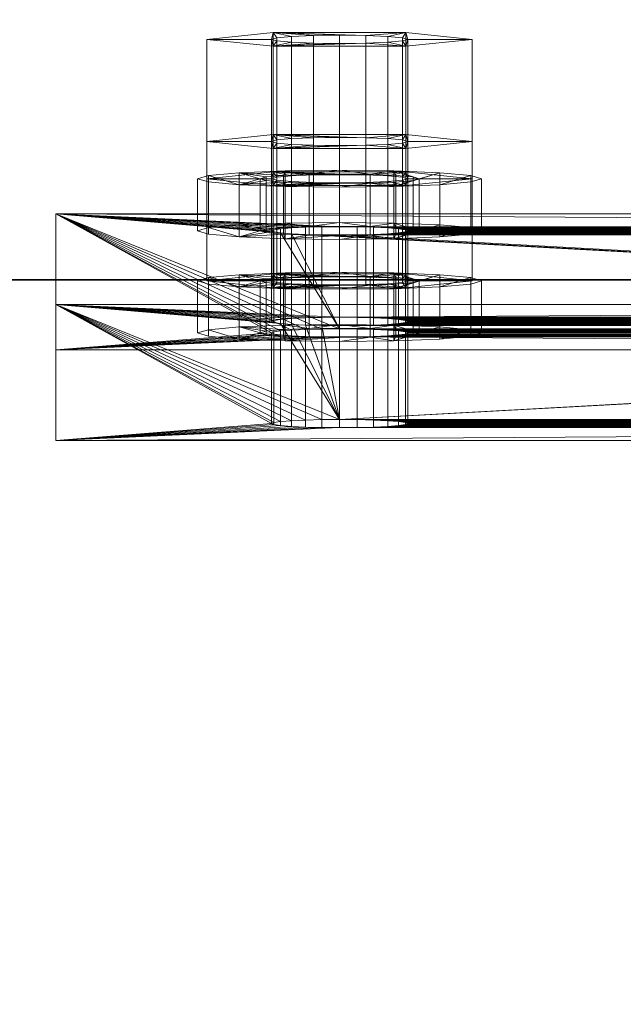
# Model space of a CAD drawing. Extents: x -0.3 to 41.3, y 0 to 17.8.
# Tile 436 of 625: x 29.2773 to 29.3304, y 9.0722 to 9.1589. Entities that reach past the tile are written whole.
import ezdxf

# ---------------------------------------------------------------- set-up
doc = ezdxf.new("R2010")
doc.units = 0
doc.header["$MEASUREMENT"] = 0
for name, color, linetype, lineweight in [('ANILHAS', 135, 'Continuous', 0), ('PLACAS_DE_BASE', 144, 'Continuous', 0), ('PORCAS', 157, 'Continuous', 0)]:
    doc.layers.add(name, color=color, linetype=linetype, lineweight=lineweight)
doc.layers.add('P23', color=7, linetype='Continuous')
doc.layers.add('S23', color=7, linetype='Continuous')

msp = doc.modelspace()

# ---------------------------------------------------------------- linework, layer by layer
at = {"layer": 'P23', "color": 12, "true_color": 0xbd0000}
for points, invisible_edges in [([(28.99911, 8.98598, 195.60001), (29.39911, 8.98598, 195.60001), (29.39911, 9.13598, 195.60001)], 12), ([(28.99911, 8.98598, 195.60001), (29.39911, 8.98598, 195.60001), (29.39911, 9.13598, 195.60001)], 12), ([(28.99911, 8.98598, 195.60001), (29.39911, 9.13598, 195.60001), (28.99911, 9.13598, 195.60001)], 9), ([(28.99911, 8.98598, 195.60001), (29.39911, 9.13598, 195.60001), (28.99911, 9.13598, 195.60001)], 9), ([(28.99911, 8.98598, 196.60001), (29.39911, 8.98598, 196.60001), (29.39911, 9.13598, 196.60001)], 12), ([(28.99911, 8.98598, 195.60001), (29.39911, 8.98598, 195.60001), (29.39911, 9.13598, 195.60001)], 12), ([(28.99911, 8.98598, 196.60001), (29.39911, 9.13598, 196.60001), (28.99911, 9.13598, 196.60001)], 9), ([(28.99911, 8.98598, 195.60001), (29.39911, 9.13598, 195.60001), (28.99911, 9.13598, 195.60001)], 9), ([(28.99911, 8.98598, 199.55), (29.39911, 8.98598, 199.55), (29.39911, 9.13598, 199.55)], 12), ([(28.99911, 8.98598, 196.6), (29.39911, 8.98598, 196.6), (29.39911, 9.13598, 196.6)], 12), ([(28.99911, 8.98598, 199.55), (29.39911, 9.13598, 199.55), (28.99911, 9.13598, 199.55)], 9), ([(28.99911, 8.98598, 196.6), (29.39911, 9.13598, 196.6), (28.99911, 9.13598, 196.6)], 9), ([(28.99911, 8.98598, 200.60001), (29.39911, 8.98598, 200.60001), (29.39911, 9.13598, 200.60001)], 12), ([(28.99911, 8.98598, 199.55001), (29.39911, 8.98598, 199.55001), (29.39911, 9.13598, 199.55001)], 12), ([(28.99911, 8.98598, 200.60001), (29.39911, 9.13598, 200.60001), (28.99911, 9.13598, 200.60001)], 9), ([(28.99911, 8.98598, 199.55001), (29.39911, 9.13598, 199.55001), (28.99911, 9.13598, 199.55001)], 9)]:
    msp.add_3dface(points, dxfattribs=dict(at, invisible_edges=invisible_edges))
for points in [[(29.39911, 9.13598, 195.60001), (28.99911, 9.13598, 195.60001), (28.99911, 9.13598, 195.60001), (29.39911, 9.13598, 195.60001)], [(29.39911, 9.13598, 196.60001), (28.99911, 9.13598, 196.60001), (28.99911, 9.13598, 195.60001), (29.39911, 9.13598, 195.60001)], [(29.39911, 9.13598, 199.55), (28.99911, 9.13598, 199.55), (28.99911, 9.13598, 196.6), (29.39911, 9.13598, 196.6)], [(29.39911, 9.13598, 200.60001), (28.99911, 9.13598, 200.60001), (28.99911, 9.13598, 199.55001), (29.39911, 9.13598, 199.55001)]]:
    msp.add_3dface(points, dxfattribs=at)
at = {"layer": 'S23', "color": 253, "true_color": 0xca95bd}
for points, invisible_edges in [([(28.69911, 8.66098, 195.60001), (29.69911, 8.66098, 195.60001), (29.69911, 9.46098, 195.60001)], 12), ([(28.69911, 8.66098, 195.10001), (29.69911, 8.66098, 195.10001), (29.69911, 9.46098, 195.10001)], 12), ([(28.69911, 8.66098, 195.60001), (29.69911, 9.46098, 195.60001), (28.69911, 9.46098, 195.60001)], 9), ([(28.69911, 8.66098, 195.10001), (29.69911, 9.46098, 195.10001), (28.69911, 9.46098, 195.10001)], 9)]:
    msp.add_3dface(points, dxfattribs=dict(at, invisible_edges=invisible_edges))

# ---------------------------------------------------------------- meshes
at = {"layer": 'ANILHAS'}
mesh = msp.add_polyface(dxfattribs=at)
corners = [(29.29295, 9.1403, 199.57206), (29.29295, 9.14489, 199.57178), (29.2939, 9.14002, 199.56729), (29.2939, 9.14059, 199.57683), (29.2939, 9.14461, 199.56701), (29.2939, 9.14518, 199.57656), (29.29661, 9.13977, 199.56324), (29.29661, 9.14083, 199.58088), (29.29661, 9.14436, 199.56296), (29.29661, 9.14542, 199.58061), (29.29845, 9.1403, 199.57206), (29.29845, 9.14489, 199.57178), (29.29898, 9.14014, 199.56938), (29.29898, 9.14046, 199.57474), (29.29898, 9.14473, 199.56911), (29.29898, 9.14505, 199.57446), (29.3005, 9.14, 199.56712), (29.3005, 9.1406, 199.577), (29.3005, 9.1446, 199.56684), (29.3005, 9.14519, 199.57673), (29.30067, 9.13961, 199.56053), (29.30067, 9.14099, 199.58359), (29.30067, 9.1442, 199.56025), (29.30067, 9.14559, 199.58331), (29.30277, 9.13991, 199.5656), (29.30277, 9.14069, 199.57852), (29.30277, 9.14451, 199.56533), (29.30277, 9.14528, 199.57824), (29.30545, 9.13955, 199.55958), (29.30545, 9.13988, 199.56507), (29.30545, 9.14072, 199.57905), (29.30545, 9.14105, 199.58454), (29.30545, 9.14414, 199.55931), (29.30545, 9.14447, 199.5648), (29.30545, 9.14531, 199.57877), (29.30545, 9.14564, 199.58426), (29.30813, 9.13991, 199.5656), (29.30813, 9.14069, 199.57852), (29.30813, 9.14451, 199.56533), (29.30813, 9.14528, 199.57824), (29.31023, 9.13961, 199.56053), (29.31023, 9.14099, 199.58359), (29.31023, 9.1442, 199.56025), (29.31023, 9.14559, 199.58331), (29.3104, 9.14, 199.56712), (29.3104, 9.1406, 199.577), (29.3104, 9.1446, 199.56684), (29.3104, 9.14519, 199.57673), (29.31192, 9.14014, 199.56938), (29.31192, 9.14046, 199.57474), (29.31192, 9.14473, 199.56911), (29.31192, 9.14505, 199.57446), (29.31245, 9.1403, 199.57206), (29.31245, 9.14489, 199.57178), (29.31429, 9.13977, 199.56324), (29.31429, 9.14083, 199.58088), (29.31429, 9.14436, 199.56296), (29.31429, 9.14542, 199.58061), (29.317, 9.14002, 199.56729), (29.317, 9.14059, 199.57683), (29.317, 9.14461, 199.56701), (29.317, 9.14518, 199.57656), (29.31795, 9.1403, 199.57206), (29.31795, 9.14489, 199.57178)]
mesh.append_faces([[corners[k] for k in face] for face in [(0, 3, 5, 1), (3, 7, 9, 5), (7, 21, 23, 9), (21, 31, 35, 23), (31, 41, 43, 35), (41, 55, 57, 43), (55, 59, 61, 57), (59, 62, 63, 61), (62, 58, 60, 63), (58, 54, 56, 60), (54, 40, 42, 56), (40, 28, 32, 42), (28, 20, 22, 32), (20, 6, 8, 22), (6, 2, 4, 8), (2, 0, 1, 4), (10, 12, 14, 11), (12, 16, 18, 14), (16, 24, 26, 18), (24, 29, 33, 26), (29, 36, 38, 33), (36, 44, 46, 38), (44, 48, 50, 46), (48, 52, 53, 50), (52, 49, 51, 53), (49, 45, 47, 51), (45, 37, 39, 47), (37, 30, 34, 39), (30, 25, 27, 34), (25, 17, 19, 27), (17, 13, 15, 19), (13, 10, 11, 15)]])
mesh.append_faces([[corners[k] for k in face] for face in [(59, 58, 62), (2, 3, 0), (60, 61, 63), (5, 4, 1)]], dxfattribs={"vtx0": -1})
mesh.append_faces([[corners[k] for k in face] for face in [(41, 52, 55), (52, 41, 49), (49, 41, 45), (45, 41, 37), (37, 31, 30), (30, 31, 25), (25, 21, 17), (17, 7, 13), (13, 7, 10), (58, 59, 54), (54, 55, 40), (40, 36, 28), (28, 29, 20), (20, 16, 6), (6, 3, 2), (61, 56, 57), (53, 42, 50), (50, 42, 46), (46, 42, 38), (38, 32, 33), (33, 22, 26), (26, 22, 18), (18, 8, 14), (14, 8, 11), (9, 8, 5), (43, 39, 35), (35, 27, 23), (23, 19, 9)]], dxfattribs={"vtx0": -1, "vtx1": -1})
mesh.append_faces([[corners[k] for k in face] for face in [(40, 55, 52), (6, 10, 7), (57, 42, 53), (11, 8, 9)]], dxfattribs={"vtx0": -1, "vtx1": -1, "vtx2": -1})
mesh.append_faces([[corners[k] for k in face] for face in [(37, 41, 31), (25, 31, 21), (17, 21, 7), (54, 59, 55), (40, 52, 48), (40, 48, 44), (40, 44, 36), (28, 36, 29), (20, 29, 24), (20, 24, 16), (6, 16, 12), (6, 12, 10), (6, 7, 3), (61, 60, 56), (57, 56, 42), (38, 42, 32), (33, 32, 22), (18, 22, 8), (5, 8, 4), (53, 43, 57), (43, 53, 51), (43, 51, 47), (43, 47, 39), (35, 39, 34), (35, 34, 27), (23, 27, 19), (9, 19, 15), (9, 15, 11)]], dxfattribs={"vtx0": -1, "vtx2": -1})
mesh = msp.add_polyface(dxfattribs=at)
corners = [(29.29295, 9.13131, 199.42233), (29.29295, 9.1359, 199.42205), (29.2939, 9.13102, 199.41756), (29.2939, 9.13159, 199.4271), (29.2939, 9.13561, 199.41728), (29.2939, 9.13618, 199.42683), (29.29661, 9.13077, 199.41351), (29.29661, 9.13184, 199.43115), (29.29661, 9.13537, 199.41323), (29.29661, 9.13643, 199.43088), (29.29845, 9.13131, 199.42233), (29.29845, 9.1359, 199.42205), (29.29898, 9.13114, 199.41965), (29.29898, 9.13147, 199.42501), (29.29898, 9.13574, 199.41938), (29.29898, 9.13606, 199.42473), (29.3005, 9.13101, 199.41739), (29.3005, 9.1316, 199.42727), (29.3005, 9.1356, 199.41711), (29.3005, 9.13619, 199.427), (29.30067, 9.13061, 199.4108), (29.30067, 9.132, 199.43386), (29.30067, 9.1352, 199.41053), (29.30067, 9.13659, 199.43358), (29.30277, 9.13092, 199.41587), (29.30277, 9.13169, 199.42879), (29.30277, 9.13551, 199.4156), (29.30277, 9.13628, 199.42851), (29.30545, 9.13056, 199.40985), (29.30545, 9.13089, 199.41534), (29.30545, 9.13173, 199.42932), (29.30545, 9.13205, 199.43481), (29.30545, 9.13515, 199.40958), (29.30545, 9.13548, 199.41507), (29.30545, 9.13632, 199.42904), (29.30545, 9.13665, 199.43453), (29.30813, 9.13092, 199.41587), (29.30813, 9.13169, 199.42879), (29.30813, 9.13551, 199.4156), (29.30813, 9.13628, 199.42851), (29.31023, 9.13061, 199.4108), (29.31023, 9.132, 199.43386), (29.31023, 9.1352, 199.41053), (29.31023, 9.13659, 199.43358), (29.3104, 9.13101, 199.41739), (29.3104, 9.1316, 199.42727), (29.3104, 9.1356, 199.41711), (29.3104, 9.13619, 199.427), (29.31192, 9.13114, 199.41965), (29.31192, 9.13147, 199.42501), (29.31192, 9.13574, 199.41938), (29.31192, 9.13606, 199.42473), (29.31245, 9.13131, 199.42233), (29.31245, 9.1359, 199.42205), (29.31429, 9.13077, 199.41351), (29.31429, 9.13184, 199.43115), (29.31429, 9.13537, 199.41323), (29.31429, 9.13643, 199.43088), (29.317, 9.13102, 199.41756), (29.317, 9.13159, 199.4271), (29.317, 9.13561, 199.41728), (29.317, 9.13618, 199.42683), (29.31795, 9.13131, 199.42233), (29.31795, 9.1359, 199.42205)]
mesh.append_faces([[corners[k] for k in face] for face in [(0, 3, 5, 1), (3, 7, 9, 5), (7, 21, 23, 9), (21, 31, 35, 23), (31, 41, 43, 35), (41, 55, 57, 43), (55, 59, 61, 57), (59, 62, 63, 61), (62, 58, 60, 63), (58, 54, 56, 60), (54, 40, 42, 56), (40, 28, 32, 42), (28, 20, 22, 32), (20, 6, 8, 22), (6, 2, 4, 8), (2, 0, 1, 4), (10, 12, 14, 11), (12, 16, 18, 14), (16, 24, 26, 18), (24, 29, 33, 26), (29, 36, 38, 33), (36, 44, 46, 38), (44, 48, 50, 46), (48, 52, 53, 50), (52, 49, 51, 53), (49, 45, 47, 51), (45, 37, 39, 47), (37, 30, 34, 39), (30, 25, 27, 34), (25, 17, 19, 27), (17, 13, 15, 19), (13, 10, 11, 15)]])
mesh.append_faces([[corners[k] for k in face] for face in [(59, 58, 62), (2, 3, 0), (60, 61, 63), (5, 4, 1)]], dxfattribs={"vtx0": -1})
mesh.append_faces([[corners[k] for k in face] for face in [(41, 52, 55), (52, 41, 49), (49, 41, 45), (45, 41, 37), (37, 31, 30), (30, 31, 25), (25, 21, 17), (17, 7, 13), (13, 7, 10), (58, 59, 54), (54, 55, 40), (40, 36, 28), (28, 29, 20), (20, 16, 6), (6, 3, 2), (61, 56, 57), (53, 42, 50), (50, 42, 46), (46, 42, 38), (38, 32, 33), (33, 22, 26), (26, 22, 18), (18, 8, 14), (14, 8, 11), (9, 8, 5), (43, 39, 35), (35, 27, 23), (23, 19, 9)]], dxfattribs={"vtx0": -1, "vtx1": -1})
mesh.append_faces([[corners[k] for k in face] for face in [(40, 55, 52), (6, 10, 7), (57, 42, 53), (11, 8, 9)]], dxfattribs={"vtx0": -1, "vtx1": -1, "vtx2": -1})
mesh.append_faces([[corners[k] for k in face] for face in [(37, 41, 31), (25, 31, 21), (17, 21, 7), (54, 59, 55), (40, 52, 48), (40, 48, 44), (40, 44, 36), (28, 36, 29), (20, 29, 24), (20, 24, 16), (6, 16, 12), (6, 12, 10), (6, 7, 3), (61, 60, 56), (57, 56, 42), (38, 42, 32), (33, 32, 22), (18, 22, 8), (5, 8, 4), (53, 43, 57), (43, 53, 51), (43, 51, 47), (43, 47, 39), (35, 39, 34), (35, 34, 27), (23, 27, 19), (9, 19, 15), (9, 15, 11)]], dxfattribs={"vtx0": -1, "vtx2": -1})
at = {"layer": 'PLACAS_DE_BASE'}
mesh = msp.add_polyface(dxfattribs=at)
corners = [(29.28045, 9.12182, 199.39786), (29.29945, 9.12332, 199.42281), (29.28045, 9.13382, 199.5975), (29.29965, 9.12323, 199.42126), (29.30025, 9.12314, 199.41982), (29.30121, 9.12307, 199.41858), (29.30245, 9.12301, 199.41763), (29.3039, 9.12297, 199.41703), (29.29965, 9.12341, 199.42437), (29.30025, 9.1235, 199.42581), (29.30121, 9.12357, 199.42705), (29.30245, 9.12363, 199.428), (29.3039, 9.12367, 199.4286), (29.30545, 9.12368, 199.4288), (29.30025, 9.13214, 199.56955), (29.29965, 9.13222, 199.57099), (29.29945, 9.13232, 199.57254), (29.29965, 9.13241, 199.5741), (29.30025, 9.1325, 199.57554), (29.30121, 9.13257, 199.57678), (29.30245, 9.13263, 199.57773), (29.3039, 9.13266, 199.57833), (29.3039, 9.13096, 199.41655), (29.28045, 9.12981, 199.39738), (29.30245, 9.13099, 199.41715), (29.30121, 9.13105, 199.4181), (29.30025, 9.13113, 199.41934), (29.29965, 9.13121, 199.42079), (29.29945, 9.13131, 199.42234), (29.28045, 9.1418, 199.59702), (29.29965, 9.1314, 199.42389), (29.30025, 9.13149, 199.42533), (29.30121, 9.13156, 199.42657), (29.30245, 9.13162, 199.42752), (29.3039, 9.13165, 199.42812), (29.30545, 9.13167, 199.42832), (29.30025, 9.14012, 199.56907), (29.29965, 9.14021, 199.57051), (29.29945, 9.1403, 199.57207), (29.29965, 9.1404, 199.57362), (29.30025, 9.14048, 199.57506), (29.30121, 9.14056, 199.5763), (29.30245, 9.14061, 199.57725), (29.3039, 9.14065, 199.57785)]
mesh.append_faces([[corners[k] for k in face] for face in [(0, 2, 29, 23)]])
mesh.append_faces([[corners[k] for k in face] for face in [(0, 1, 2), (1, 0, 3), (3, 0, 4), (4, 0, 5), (5, 0, 6), (6, 0, 7), (22, 23, 24), (24, 23, 25), (25, 23, 26), (26, 23, 27), (27, 23, 28), (28, 29, 30), (30, 29, 31), (31, 29, 32), (32, 29, 33), (33, 29, 34), (36, 29, 37), (37, 29, 38), (38, 29, 39), (39, 29, 40), (40, 29, 41), (41, 29, 42), (42, 29, 43)]], dxfattribs={"vtx0": -1, "vtx1": -1})
mesh.append_faces([[corners[k] for k in face] for face in [(2, 13, 14), (35, 29, 36)]], dxfattribs={"vtx0": -1, "vtx1": -1, "vtx2": -1})
mesh.append_faces([[corners[k] for k in face] for face in [(2, 1, 8), (2, 8, 9), (2, 9, 10), (2, 10, 11), (2, 11, 12), (2, 14, 15), (2, 15, 16), (2, 16, 17), (2, 17, 18), (2, 18, 19), (2, 19, 20), (2, 20, 21), (28, 23, 29)]], dxfattribs={"vtx0": -1, "vtx2": -1})
mesh = msp.add_polyface(dxfattribs=at)
corners = [(29.3039, 9.12297, 199.41703), (29.28045, 9.12182, 199.39786), (29.30545, 9.12296, 199.41683), (29.28045, 9.13382, 199.5975), (29.3039, 9.12367, 199.4286), (29.30545, 9.12368, 199.4288), (29.30025, 9.13214, 199.56955), (29.30121, 9.13206, 199.56831), (29.30245, 9.132, 199.56736), (29.3039, 9.13197, 199.56676), (29.30545, 9.13196, 199.56656), (29.3039, 9.13266, 199.57833), (29.30545, 9.13268, 199.57853), (29.30545, 9.13095, 199.41635), (29.28045, 9.12981, 199.39738), (29.3039, 9.13096, 199.41655), (29.3039, 9.13165, 199.42812), (29.28045, 9.1418, 199.59702), (29.30545, 9.13167, 199.42832), (29.30025, 9.14012, 199.56907), (29.30121, 9.14005, 199.56783), (29.3039, 9.14065, 199.57785), (29.30545, 9.14066, 199.57805), (29.29945, 9.12332, 199.42281), (29.29965, 9.12323, 199.42126), (29.29965, 9.13121, 199.42079), (29.29945, 9.13131, 199.42234), (29.30025, 9.12314, 199.41982), (29.30025, 9.13113, 199.41934), (29.30121, 9.12307, 199.41858), (29.30121, 9.13105, 199.4181), (29.30245, 9.12301, 199.41763), (29.30245, 9.13099, 199.41715), (29.307, 9.12297, 199.41703), (29.307, 9.13096, 199.41655), (29.307, 9.12367, 199.4286), (29.307, 9.13165, 199.42812), (29.30245, 9.12363, 199.428), (29.30245, 9.13162, 199.42752), (29.30121, 9.12357, 199.42705), (29.30121, 9.13156, 199.42657), (29.30025, 9.1235, 199.42581), (29.30025, 9.13149, 199.42533), (29.29965, 9.12341, 199.42437), (29.29965, 9.1314, 199.42389), (29.29945, 9.13232, 199.57254), (29.29965, 9.13222, 199.57099), (29.29965, 9.14021, 199.57051), (29.29945, 9.1403, 199.57207), (29.30245, 9.13999, 199.56688), (29.3039, 9.13995, 199.56628), (29.30545, 9.13994, 199.56608), (29.307, 9.13197, 199.56676), (29.307, 9.13995, 199.56628), (29.307, 9.13266, 199.57833), (29.307, 9.14065, 199.57785), (29.30245, 9.13263, 199.57773), (29.30245, 9.14061, 199.57725), (29.30121, 9.13257, 199.57678), (29.30121, 9.14056, 199.5763), (29.30025, 9.1325, 199.57554), (29.30025, 9.14048, 199.57506), (29.29965, 9.13241, 199.5741), (29.29965, 9.1404, 199.57362)]
mesh.append_faces([[corners[k] for k in face] for face in [(23, 24, 25, 26), (24, 27, 28, 25), (27, 29, 30, 28), (29, 31, 32, 30), (31, 0, 15, 32), (0, 2, 13, 15), (2, 33, 34, 13), (35, 5, 18, 36), (5, 4, 16, 18), (4, 37, 38, 16), (37, 39, 40, 38), (39, 41, 42, 40), (41, 43, 44, 42), (43, 23, 26, 44), (45, 46, 47, 48), (46, 6, 19, 47), (6, 7, 20, 19), (7, 8, 49, 20), (8, 9, 50, 49), (9, 10, 51, 50), (10, 52, 53, 51), (54, 12, 22, 55), (12, 11, 21, 22), (11, 56, 57, 21), (56, 58, 59, 57), (58, 60, 61, 59), (60, 62, 63, 61), (62, 45, 48, 63)]])
mesh.append_faces([[corners[k] for k in face] for face in [(0, 1, 2), (6, 5, 7), (7, 5, 8), (8, 5, 9), (9, 5, 10), (13, 14, 15), (16, 17, 18), (21, 17, 22)]], dxfattribs={"vtx0": -1, "vtx1": -1})
mesh.append_faces([[corners[k] for k in face] for face in [(3, 4, 5), (3, 11, 12), (18, 19, 20)]], dxfattribs={"vtx0": -1, "vtx2": -1})
mesh = msp.add_polyface(dxfattribs=at)
corners = [(29.30545, 9.12296, 199.41683), (29.28045, 9.12182, 199.39786), (29.45545, 9.12296, 199.41683), (29.30545, 9.13196, 199.56656), (29.30545, 9.12368, 199.4288), (29.45545, 9.13196, 199.56656), (29.28045, 9.13382, 199.5975), (29.30545, 9.13268, 199.57853), (29.48045, 9.13382, 199.5975), (29.4539, 9.13197, 199.56676), (29.307, 9.13197, 199.56676), (29.45245, 9.132, 199.56736), (29.30845, 9.132, 199.56736), (29.307, 9.13266, 199.57833), (29.45545, 9.13268, 199.57853), (29.4539, 9.12297, 199.41703), (29.307, 9.12297, 199.41703), (29.45245, 9.12301, 199.41763), (29.30845, 9.12301, 199.41763), (29.307, 9.12367, 199.4286), (29.45545, 9.12368, 199.4288), (29.28045, 9.12981, 199.39738), (29.30545, 9.13095, 199.41635), (29.48045, 9.12981, 199.39738), (29.30545, 9.13167, 199.42832), (29.30121, 9.14005, 199.56783), (29.45545, 9.13167, 199.42832), (29.30245, 9.13999, 199.56688), (29.3039, 9.13995, 199.56628), (29.30545, 9.13994, 199.56608), (29.30545, 9.14066, 199.57805), (29.28045, 9.1418, 199.59702), (29.45545, 9.14066, 199.57805), (29.45245, 9.14061, 199.57725), (29.30845, 9.14061, 199.57725), (29.307, 9.14065, 199.57785), (29.4539, 9.14065, 199.57785), (29.45245, 9.13162, 199.42752), (29.30845, 9.13162, 199.42752), (29.307, 9.13165, 199.42812), (29.4539, 9.13165, 199.42812), (29.30845, 9.13099, 199.41715), (29.307, 9.13096, 199.41655), (29.30969, 9.12307, 199.41858), (29.30969, 9.13105, 199.4181), (29.31065, 9.12314, 199.41982), (29.31065, 9.13113, 199.41934), (29.31125, 9.12323, 199.42126), (29.31125, 9.13121, 199.42079), (29.31145, 9.12332, 199.42281), (29.31145, 9.13131, 199.42234), (29.31125, 9.12341, 199.42437), (29.31125, 9.1314, 199.42389), (29.31065, 9.1235, 199.42581), (29.31065, 9.13149, 199.42533), (29.30969, 9.12357, 199.42705), (29.30969, 9.13156, 199.42657), (29.30845, 9.12363, 199.428), (29.30845, 9.13999, 199.56688), (29.307, 9.13995, 199.56628), (29.30969, 9.13206, 199.56831), (29.30969, 9.14005, 199.56783), (29.31065, 9.13214, 199.56955), (29.31065, 9.14012, 199.56907), (29.31125, 9.13222, 199.57099), (29.31125, 9.14021, 199.57051), (29.31145, 9.13232, 199.57254), (29.31145, 9.1403, 199.57207), (29.31125, 9.13241, 199.5741), (29.31125, 9.1404, 199.57362), (29.31065, 9.1325, 199.57554), (29.31065, 9.14048, 199.57506), (29.30969, 9.13257, 199.57678), (29.30969, 9.14056, 199.5763), (29.30845, 9.13263, 199.57773)]
mesh.append_faces([[corners[k] for k in face] for face in [(16, 18, 41, 42), (18, 43, 44, 41), (43, 45, 46, 44), (45, 47, 48, 46), (47, 49, 50, 48), (49, 51, 52, 50), (51, 53, 54, 52), (53, 55, 56, 54), (55, 57, 38, 56), (57, 19, 39, 38), (10, 12, 58, 59), (12, 60, 61, 58), (60, 62, 63, 61), (62, 64, 65, 63), (64, 66, 67, 65), (66, 68, 69, 67), (68, 70, 71, 69), (70, 72, 73, 71), (72, 74, 34, 73), (74, 13, 35, 34)]])
mesh.append_faces([[corners[k] for k in face] for face in [(6, 7, 8), (3, 9, 10), (10, 11, 12), (13, 14, 7), (0, 15, 16), (16, 17, 18), (19, 20, 4), (21, 22, 23)]], dxfattribs={"vtx0": -1, "vtx1": -1})
mesh.append_faces([[corners[k] for k in face] for face in [(0, 1, 2), (3, 4, 5), (24, 25, 26), (30, 31, 32)]], dxfattribs={"vtx0": -1, "vtx1": -1, "vtx2": -1})
mesh.append_faces([[corners[k] for k in face] for face in [(26, 25, 27), (26, 27, 28), (26, 28, 29), (33, 34, 35), (36, 35, 30), (37, 38, 39), (40, 39, 24)]], dxfattribs={"vtx0": -1, "vtx2": -1})
mesh = msp.add_polyface(dxfattribs=at)
corners = [(29.307, 9.13197, 199.56676), (29.4539, 9.13197, 199.56676), (29.45245, 9.132, 199.56736), (29.30845, 9.132, 199.56736), (29.45121, 9.13206, 199.56831), (29.30969, 9.13206, 199.56831), (29.45025, 9.13214, 199.56955), (29.31065, 9.13214, 199.56955), (29.44965, 9.13222, 199.57099), (29.31125, 9.13222, 199.57099), (29.44945, 9.13232, 199.57254), (29.31145, 9.13232, 199.57254), (29.44965, 9.13241, 199.5741), (29.31125, 9.13241, 199.5741), (29.45025, 9.1325, 199.57554), (29.31065, 9.1325, 199.57554), (29.45121, 9.13257, 199.57678), (29.30969, 9.13257, 199.57678), (29.45245, 9.13263, 199.57773), (29.30845, 9.13263, 199.57773), (29.4539, 9.13266, 199.57833), (29.307, 9.12297, 199.41703), (29.4539, 9.12297, 199.41703), (29.45245, 9.12301, 199.41763), (29.30845, 9.12301, 199.41763), (29.45121, 9.12307, 199.41858), (29.30969, 9.12307, 199.41858), (29.45025, 9.12314, 199.41982), (29.31065, 9.12314, 199.41982), (29.44965, 9.12323, 199.42126), (29.31125, 9.12323, 199.42126), (29.44945, 9.12332, 199.42281), (29.31145, 9.12332, 199.42281), (29.44965, 9.12341, 199.42437), (29.31125, 9.12341, 199.42437), (29.45025, 9.1235, 199.42581), (29.31065, 9.1235, 199.42581), (29.45121, 9.12357, 199.42705), (29.30969, 9.12357, 199.42705), (29.45245, 9.12363, 199.428), (29.30845, 9.12363, 199.428), (29.4539, 9.12367, 199.4286), (29.45245, 9.13999, 199.56688), (29.30969, 9.14005, 199.56783), (29.45121, 9.14005, 199.56783), (29.31065, 9.14012, 199.56907), (29.45025, 9.14012, 199.56907), (29.31125, 9.14021, 199.57051), (29.44965, 9.14021, 199.57051), (29.31145, 9.1403, 199.57207), (29.44945, 9.1403, 199.57207), (29.31125, 9.1404, 199.57362), (29.44965, 9.1404, 199.57362), (29.31065, 9.14048, 199.57506), (29.45025, 9.14048, 199.57506), (29.30969, 9.14056, 199.5763), (29.45121, 9.14056, 199.5763), (29.30845, 9.14061, 199.57725), (29.45245, 9.14061, 199.57725), (29.307, 9.14065, 199.57785), (29.4539, 9.14065, 199.57785), (29.45245, 9.13099, 199.41715), (29.30969, 9.13105, 199.4181), (29.45121, 9.13105, 199.4181), (29.31065, 9.13113, 199.41934), (29.45025, 9.13113, 199.41934), (29.31125, 9.13121, 199.42079), (29.44965, 9.13121, 199.42079), (29.31145, 9.13131, 199.42234), (29.44945, 9.13131, 199.42234), (29.31125, 9.1314, 199.42389), (29.44965, 9.1314, 199.42389), (29.31065, 9.13149, 199.42533), (29.45025, 9.13149, 199.42533), (29.30969, 9.13156, 199.42657), (29.45121, 9.13156, 199.42657), (29.30845, 9.13162, 199.42752), (29.45245, 9.13162, 199.42752), (29.307, 9.13165, 199.42812), (29.4539, 9.13165, 199.42812), (29.28045, 9.13382, 199.5975), (29.48045, 9.13382, 199.5975), (29.48045, 9.1418, 199.59702), (29.28045, 9.1418, 199.59702)]
mesh.append_faces([[corners[k] for k in face] for face in [(80, 81, 82, 83)]])
mesh.append_faces([[corners[k] for k in face] for face in [(42, 43, 44), (44, 45, 46), (46, 47, 48), (48, 49, 50), (50, 51, 52), (52, 53, 54), (54, 55, 56), (56, 57, 58), (58, 59, 60), (61, 62, 63), (63, 64, 65), (65, 66, 67), (67, 68, 69), (69, 70, 71), (71, 72, 73), (73, 74, 75), (75, 76, 77), (77, 78, 79)]], dxfattribs={"vtx0": -1, "vtx1": -1})
mesh.append_faces([[corners[k] for k in face] for face in [(0, 1, 2), (3, 2, 4), (5, 4, 6), (7, 6, 8), (9, 8, 10), (11, 10, 12), (13, 12, 14), (15, 14, 16), (17, 16, 18), (19, 18, 20), (21, 22, 23), (24, 23, 25), (26, 25, 27), (28, 27, 29), (30, 29, 31), (32, 31, 33), (34, 33, 35), (36, 35, 37), (38, 37, 39), (40, 39, 41)]], dxfattribs={"vtx0": -1, "vtx2": -1})
mesh = msp.add_polyface(dxfattribs=at)
corners = [(29.48045, 9.12182, 199.39786), (29.45545, 9.12296, 199.41683), (29.28045, 9.12182, 199.39786), (29.45545, 9.12368, 199.4288), (29.45969, 9.13206, 199.56831), (29.30545, 9.12368, 199.4288), (29.45845, 9.132, 199.56736), (29.457, 9.13197, 199.56676), (29.45545, 9.13196, 199.56656), (29.45545, 9.13268, 199.57853), (29.48045, 9.13382, 199.5975), (29.30545, 9.13268, 199.57853), (29.4539, 9.13197, 199.56676), (29.30545, 9.13196, 199.56656), (29.307, 9.13266, 199.57833), (29.4539, 9.13266, 199.57833), (29.4539, 9.12297, 199.41703), (29.30545, 9.12296, 199.41683), (29.307, 9.12367, 199.4286), (29.4539, 9.12367, 199.4286), (29.45545, 9.13095, 199.41635), (29.48045, 9.12981, 199.39738), (29.30545, 9.13095, 199.41635), (29.45545, 9.13994, 199.56608), (29.45545, 9.13167, 199.42832), (29.30545, 9.13994, 199.56608), (29.48045, 9.1418, 199.59702), (29.45545, 9.14066, 199.57805), (29.28045, 9.1418, 199.59702), (29.307, 9.13995, 199.56628), (29.4539, 9.13995, 199.56628), (29.30845, 9.13999, 199.56688), (29.45245, 9.13999, 199.56688), (29.4539, 9.14065, 199.57785), (29.30545, 9.14066, 199.57805), (29.307, 9.13096, 199.41655), (29.4539, 9.13096, 199.41655), (29.30845, 9.13099, 199.41715), (29.45245, 9.13099, 199.41715), (29.4539, 9.13165, 199.42812), (29.30545, 9.13167, 199.42832), (29.44945, 9.12332, 199.42281), (29.44965, 9.12323, 199.42126), (29.44965, 9.13121, 199.42079), (29.44945, 9.13131, 199.42234), (29.45025, 9.12314, 199.41982), (29.45025, 9.13113, 199.41934), (29.45121, 9.12307, 199.41858), (29.45121, 9.13105, 199.4181), (29.45245, 9.12301, 199.41763), (29.45245, 9.12363, 199.428), (29.45245, 9.13162, 199.42752), (29.45121, 9.12357, 199.42705), (29.45121, 9.13156, 199.42657), (29.45025, 9.1235, 199.42581), (29.45025, 9.13149, 199.42533), (29.44965, 9.12341, 199.42437), (29.44965, 9.1314, 199.42389), (29.44945, 9.13232, 199.57254), (29.44965, 9.13222, 199.57099), (29.44965, 9.14021, 199.57051), (29.44945, 9.1403, 199.57207), (29.45025, 9.13214, 199.56955), (29.45025, 9.14012, 199.56907), (29.45121, 9.13206, 199.56831), (29.45121, 9.14005, 199.56783), (29.45245, 9.132, 199.56736), (29.45245, 9.13263, 199.57773), (29.45245, 9.14061, 199.57725), (29.45121, 9.13257, 199.57678), (29.45121, 9.14056, 199.5763), (29.45025, 9.1325, 199.57554), (29.45025, 9.14048, 199.57506), (29.44965, 9.13241, 199.5741), (29.44965, 9.1404, 199.57362)]
mesh.append_faces([[corners[k] for k in face] for face in [(41, 42, 43, 44), (42, 45, 46, 43), (45, 47, 48, 46), (47, 49, 38, 48), (49, 16, 36, 38), (19, 50, 51, 39), (50, 52, 53, 51), (52, 54, 55, 53), (54, 56, 57, 55), (56, 41, 44, 57), (58, 59, 60, 61), (59, 62, 63, 60), (62, 64, 65, 63), (64, 66, 32, 65), (66, 12, 30, 32), (15, 67, 68, 33), (67, 69, 70, 68), (69, 71, 72, 70), (71, 73, 74, 72), (73, 58, 61, 74)]])
mesh.append_faces([[corners[k] for k in face] for face in [(0, 1, 2), (12, 13, 8), (16, 17, 1), (26, 27, 28), (23, 29, 30), (30, 31, 32), (33, 34, 27), (20, 35, 36), (36, 37, 38), (39, 40, 24)]], dxfattribs={"vtx0": -1, "vtx1": -1})
mesh.append_faces([[corners[k] for k in face] for face in [(3, 4, 5), (9, 10, 11), (20, 21, 22), (23, 24, 25)]], dxfattribs={"vtx0": -1, "vtx1": -1, "vtx2": -1})
mesh.append_faces([[corners[k] for k in face] for face in [(5, 4, 6), (5, 6, 7), (5, 7, 8), (14, 15, 9), (18, 19, 3)]], dxfattribs={"vtx0": -1, "vtx2": -1})
mesh = msp.add_polyface(dxfattribs=at)
corners = [(29.30845, 9.132, 199.56736), (29.45121, 9.13206, 199.56831), (29.30969, 9.13206, 199.56831), (29.45025, 9.13214, 199.56955), (29.31065, 9.13214, 199.56955), (29.44965, 9.13222, 199.57099), (29.31125, 9.13222, 199.57099), (29.44945, 9.13232, 199.57254), (29.31145, 9.13232, 199.57254), (29.44965, 9.13241, 199.5741), (29.31125, 9.13241, 199.5741), (29.45025, 9.1325, 199.57554), (29.31065, 9.1325, 199.57554), (29.45121, 9.13257, 199.57678), (29.30969, 9.13257, 199.57678), (29.45245, 9.13263, 199.57773), (29.30845, 9.13263, 199.57773), (29.4539, 9.13266, 199.57833), (29.307, 9.13266, 199.57833), (29.30845, 9.12301, 199.41763), (29.45121, 9.12307, 199.41858), (29.30969, 9.12307, 199.41858), (29.45025, 9.12314, 199.41982), (29.31065, 9.12314, 199.41982), (29.44965, 9.12323, 199.42126), (29.31125, 9.12323, 199.42126), (29.44945, 9.12332, 199.42281), (29.31145, 9.12332, 199.42281), (29.44965, 9.12341, 199.42437), (29.31125, 9.12341, 199.42437), (29.45025, 9.1235, 199.42581), (29.31065, 9.1235, 199.42581), (29.45121, 9.12357, 199.42705), (29.30969, 9.12357, 199.42705), (29.45245, 9.12363, 199.428), (29.30845, 9.12363, 199.428), (29.4539, 9.12367, 199.4286), (29.307, 9.12367, 199.4286), (29.307, 9.13995, 199.56628), (29.45545, 9.13994, 199.56608), (29.30545, 9.13994, 199.56608), (29.4539, 9.13995, 199.56628), (29.30845, 9.13999, 199.56688), (29.45245, 9.13999, 199.56688), (29.30969, 9.14005, 199.56783), (29.45121, 9.14005, 199.56783), (29.31065, 9.14012, 199.56907), (29.45025, 9.14012, 199.56907), (29.31125, 9.14021, 199.57051), (29.44965, 9.14021, 199.57051), (29.31145, 9.1403, 199.57207), (29.44945, 9.1403, 199.57207), (29.31125, 9.1404, 199.57362), (29.44965, 9.1404, 199.57362), (29.31065, 9.14048, 199.57506), (29.45025, 9.14048, 199.57506), (29.30969, 9.14056, 199.5763), (29.45121, 9.14056, 199.5763), (29.30845, 9.14061, 199.57725), (29.307, 9.13096, 199.41655), (29.45545, 9.13095, 199.41635), (29.30545, 9.13095, 199.41635), (29.4539, 9.13096, 199.41655), (29.30845, 9.13099, 199.41715), (29.45245, 9.13099, 199.41715), (29.30969, 9.13105, 199.4181), (29.45121, 9.13105, 199.4181), (29.31065, 9.13113, 199.41934), (29.45025, 9.13113, 199.41934), (29.31125, 9.13121, 199.42079), (29.44965, 9.13121, 199.42079), (29.31145, 9.13131, 199.42234), (29.44945, 9.13131, 199.42234), (29.31125, 9.1314, 199.42389), (29.44965, 9.1314, 199.42389), (29.31065, 9.13149, 199.42533), (29.45025, 9.13149, 199.42533), (29.30969, 9.13156, 199.42657), (29.45121, 9.13156, 199.42657), (29.30845, 9.13162, 199.42752), (29.48045, 9.12182, 199.39786), (29.28045, 9.12182, 199.39786), (29.28045, 9.12981, 199.39738), (29.48045, 9.12981, 199.39738)]
mesh.append_faces([[corners[k] for k in face] for face in [(80, 81, 82, 83)]])
mesh.append_faces([[corners[k] for k in face] for face in [(0, 1, 2), (2, 3, 4), (4, 5, 6), (6, 7, 8), (8, 9, 10), (10, 11, 12), (12, 13, 14), (14, 15, 16), (16, 17, 18), (19, 20, 21), (21, 22, 23), (23, 24, 25), (25, 26, 27), (27, 28, 29), (29, 30, 31), (31, 32, 33), (33, 34, 35), (35, 36, 37), (38, 39, 40), (59, 60, 61)]], dxfattribs={"vtx0": -1, "vtx1": -1})
mesh.append_faces([[corners[k] for k in face] for face in [(41, 38, 42), (43, 42, 44), (45, 44, 46), (47, 46, 48), (49, 48, 50), (51, 50, 52), (53, 52, 54), (55, 54, 56), (57, 56, 58), (62, 59, 63), (64, 63, 65), (66, 65, 67), (68, 67, 69), (70, 69, 71), (72, 71, 73), (74, 73, 75), (76, 75, 77), (78, 77, 79)]], dxfattribs={"vtx0": -1, "vtx2": -1})
at = {"layer": 'PORCAS'}
mesh = msp.add_polyface(dxfattribs=at)
corners = [(29.29377, 9.14489, 199.57178), (29.29377, 9.15717, 199.57105), (29.29945, 9.14489, 199.57178), (29.29945, 9.15717, 199.57105), (29.29961, 9.14429, 199.56169), (29.29961, 9.1455, 199.58188), (29.29961, 9.15657, 199.56095), (29.29961, 9.15778, 199.58114), (29.29991, 9.14476, 199.56949), (29.29991, 9.14503, 199.57408), (29.29991, 9.15703, 199.56875), (29.29991, 9.15731, 199.57334), (29.30121, 9.14464, 199.56755), (29.30121, 9.14515, 199.57602), (29.30121, 9.15692, 199.56681), (29.30121, 9.15743, 199.57528), (29.30315, 9.14456, 199.56625), (29.30315, 9.14523, 199.57731), (29.30315, 9.15684, 199.56552), (29.30315, 9.1575, 199.57658), (29.30545, 9.14453, 199.56579), (29.30545, 9.14525, 199.57777), (29.30545, 9.15681, 199.56506), (29.30545, 9.15753, 199.57704), (29.30775, 9.14456, 199.56625), (29.30775, 9.14523, 199.57731), (29.30775, 9.15684, 199.56552), (29.30775, 9.1575, 199.57658), (29.30969, 9.14464, 199.56755), (29.30969, 9.14515, 199.57602), (29.30969, 9.15692, 199.56681), (29.30969, 9.15743, 199.57528), (29.31099, 9.14476, 199.56949), (29.31099, 9.14503, 199.57408), (29.31099, 9.15703, 199.56875), (29.31099, 9.15731, 199.57334), (29.31129, 9.14429, 199.56169), (29.31129, 9.1455, 199.58188), (29.31129, 9.15657, 199.56095), (29.31129, 9.15778, 199.58114), (29.31145, 9.14489, 199.57178), (29.31145, 9.15717, 199.57105), (29.31712, 9.14489, 199.57178), (29.31712, 9.15717, 199.57105)]
mesh.append_faces([[corners[k] for k in face] for face in [(0, 5, 7, 1), (5, 37, 39, 7), (37, 42, 43, 39), (42, 36, 38, 43), (36, 4, 6, 38), (4, 0, 1, 6), (2, 8, 10, 3), (8, 12, 14, 10), (12, 16, 18, 14), (16, 20, 22, 18), (20, 24, 26, 22), (24, 28, 30, 26), (28, 32, 34, 30), (32, 40, 41, 34), (40, 33, 35, 41), (33, 29, 31, 35), (29, 25, 27, 31), (25, 21, 23, 27), (21, 17, 19, 23), (17, 13, 15, 19), (13, 9, 11, 15), (9, 2, 3, 11)]])
mesh.append_faces([[corners[k] for k in face] for face in [(37, 40, 42), (40, 37, 33), (33, 37, 29), (29, 37, 25), (25, 5, 21), (21, 5, 17), (17, 5, 13), (13, 5, 9), (9, 5, 2), (36, 24, 4), (4, 2, 0), (38, 41, 43), (41, 38, 34), (34, 38, 30), (30, 38, 26), (26, 6, 22), (22, 6, 18), (18, 6, 14), (14, 6, 10), (10, 6, 3), (39, 27, 7), (7, 3, 1)]], dxfattribs={"vtx0": -1, "vtx1": -1})
mesh.append_faces([[corners[k] for k in face] for face in [(25, 37, 5), (2, 5, 0), (40, 36, 42), (36, 40, 32), (36, 32, 28), (36, 28, 24), (4, 24, 20), (4, 20, 16), (4, 16, 12), (4, 12, 8), (4, 8, 2), (26, 38, 6), (3, 6, 1), (41, 39, 43), (39, 41, 35), (39, 35, 31), (39, 31, 27), (7, 27, 23), (7, 23, 19), (7, 19, 15), (7, 15, 11), (7, 11, 3)]], dxfattribs={"vtx0": -1, "vtx2": -1})
mesh = msp.add_polyface(dxfattribs=at)
corners = [(29.29377, 9.1359, 199.42205), (29.29377, 9.14817, 199.42132), (29.29945, 9.1359, 199.42205), (29.29945, 9.14817, 199.42132), (29.29961, 9.13529, 199.41196), (29.29961, 9.1365, 199.43215), (29.29961, 9.14757, 199.41122), (29.29961, 9.14878, 199.43141), (29.29991, 9.13576, 199.41976), (29.29991, 9.13603, 199.42435), (29.29991, 9.14804, 199.41902), (29.29991, 9.14831, 199.42361), (29.30121, 9.13564, 199.41782), (29.30121, 9.13615, 199.42629), (29.30121, 9.14792, 199.41708), (29.30121, 9.14843, 199.42555), (29.30315, 9.13556, 199.41652), (29.30315, 9.13623, 199.42758), (29.30315, 9.14784, 199.41579), (29.30315, 9.14851, 199.42685), (29.30545, 9.13554, 199.41607), (29.30545, 9.13626, 199.42804), (29.30545, 9.14781, 199.41533), (29.30545, 9.14853, 199.42731), (29.30775, 9.13556, 199.41652), (29.30775, 9.13623, 199.42758), (29.30775, 9.14784, 199.41579), (29.30775, 9.14851, 199.42685), (29.30969, 9.13564, 199.41782), (29.30969, 9.13615, 199.42629), (29.30969, 9.14792, 199.41708), (29.30969, 9.14843, 199.42555), (29.31099, 9.13576, 199.41976), (29.31099, 9.13603, 199.42435), (29.31099, 9.14804, 199.41902), (29.31099, 9.14831, 199.42361), (29.31129, 9.13529, 199.41196), (29.31129, 9.1365, 199.43215), (29.31129, 9.14757, 199.41122), (29.31129, 9.14878, 199.43141), (29.31145, 9.1359, 199.42205), (29.31145, 9.14817, 199.42132), (29.31712, 9.1359, 199.42205), (29.31712, 9.14817, 199.42132)]
mesh.append_faces([[corners[k] for k in face] for face in [(0, 5, 7, 1), (5, 37, 39, 7), (37, 42, 43, 39), (42, 36, 38, 43), (36, 4, 6, 38), (4, 0, 1, 6), (2, 8, 10, 3), (8, 12, 14, 10), (12, 16, 18, 14), (16, 20, 22, 18), (20, 24, 26, 22), (24, 28, 30, 26), (28, 32, 34, 30), (32, 40, 41, 34), (40, 33, 35, 41), (33, 29, 31, 35), (29, 25, 27, 31), (25, 21, 23, 27), (21, 17, 19, 23), (17, 13, 15, 19), (13, 9, 11, 15), (9, 2, 3, 11)]])
mesh.append_faces([[corners[k] for k in face] for face in [(37, 40, 42), (40, 37, 33), (33, 37, 29), (29, 37, 25), (25, 5, 21), (21, 5, 17), (17, 5, 13), (13, 5, 9), (9, 5, 2), (36, 24, 4), (4, 2, 0), (38, 41, 43), (41, 38, 34), (34, 38, 30), (30, 38, 26), (26, 6, 22), (22, 6, 18), (18, 6, 14), (14, 6, 10), (10, 6, 3), (39, 27, 7), (7, 3, 1)]], dxfattribs={"vtx0": -1, "vtx1": -1})
mesh.append_faces([[corners[k] for k in face] for face in [(25, 37, 5), (2, 5, 0), (40, 36, 42), (36, 40, 32), (36, 32, 28), (36, 28, 24), (4, 24, 20), (4, 20, 16), (4, 16, 12), (4, 12, 8), (4, 8, 2), (26, 38, 6), (3, 6, 1), (41, 39, 43), (39, 41, 35), (39, 35, 31), (39, 31, 27), (7, 27, 23), (7, 23, 19), (7, 19, 15), (7, 15, 11), (7, 11, 3)]], dxfattribs={"vtx0": -1, "vtx2": -1})

doc.saveas('drawing.dxf')
